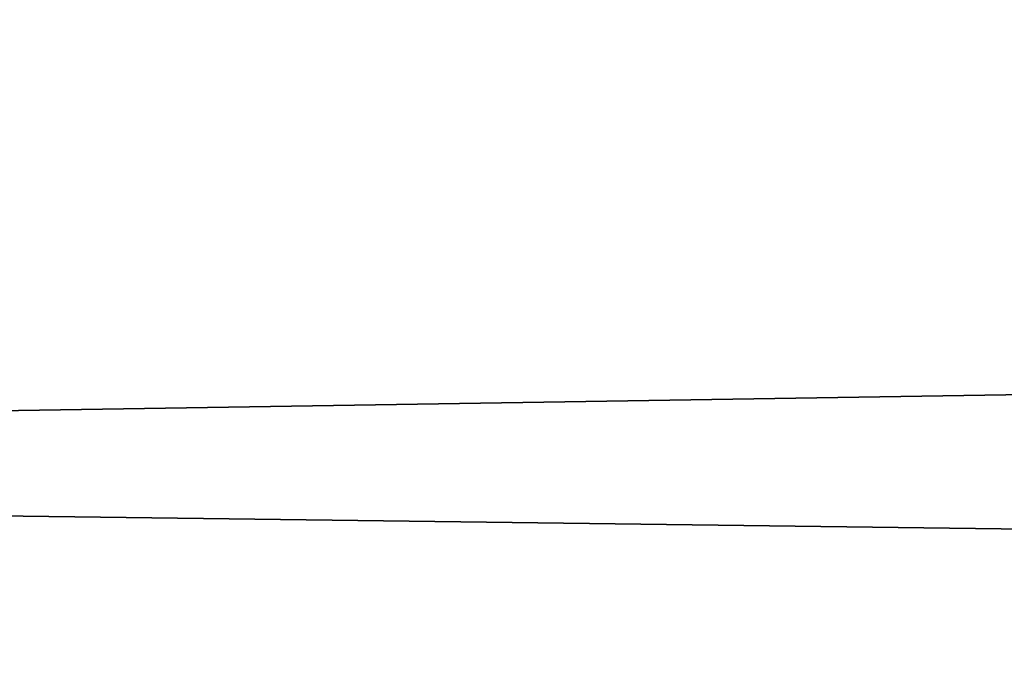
# Model space of a CAD drawing. Header units: millimetres. Extents: x -522 to 188, y -54 to 63.
# Tile 578 of 656: x -3.83246 to -3.82951, y -36.79808 to -36.79617. Entities that reach past the tile are written whole.
import ezdxf

# ---------------------------------------------------------------- set-up
doc = ezdxf.new("R2010")
doc.units = ezdxf.units.MM
doc.header["$LTSCALE"] = 65.185185
for name, color, linetype in [('1', 7, 'CONTINUOUS'), ('2', 7, 'CONTINUOUS'), ('8', 7, 'CONTINUOUS'), ('9', 7, 'CONTINUOUS')]:
    doc.layers.add(name, color=color, linetype=linetype)

msp = doc.modelspace()

# ---------------------------------------------------------------- linework, layer by layer
at = {"layer": '1', "color": 7, "linetype": 'CONTINUOUS'}
for points in [[(-4.178775, -36.8, -12.3100676), (-3.3646476, 23, -12.5570357), (-3.3647088, -36.8, -12.5570172), (-4.178775, -36.8, -12.3100676)], [(-4.178713, 23, -12.3100917), (-3.3646476, 23, -12.5570357), (-4.178775, -36.8, -12.3100676), (-4.178713, 23, -12.3100917)]]:
    msp.add_3dface(points, dxfattribs=at)
at = {"layer": '2', "color": 7, "linetype": 'CONTINUOUS'}
for points in [[(-3.3647088, -36.8, 12.5570172), (-4.178713, 23, 12.3100917), (-4.178775, -36.8, 12.3100676), (-3.3647088, -36.8, 12.5570172)], [(-3.3646476, 23, 12.5570357), (-4.178713, 23, 12.3100917), (-3.3647088, -36.8, 12.5570172), (-3.3646476, 23, 12.5570357)]]:
    msp.add_3dface(points, dxfattribs=at)
at = {"layer": '8', "color": 3, "linetype": 'CONTINUOUS'}
for points in [[(-3.5424354, -36.7927089, -10.4356782), (-3.998883, -36.8, -10.1399671), (-4.2173768, -36.7927089, -10.1816483), (-3.5424354, -36.7927089, -10.4356782)], [(-3.6503799, -36.8, -10.2705676), (-3.998883, -36.8, -10.1399671), (-3.5424354, -36.7927089, -10.4356782), (-3.6503799, -36.8, -10.2705676)]]:
    msp.add_3dface(points, dxfattribs=at)
at = {"layer": '9', "color": 3, "linetype": 'CONTINUOUS'}
for points in [[(-3.9988822, -36.8, 10.1399675), (-3.650379, -36.8, 10.2705679), (-4.2173768, -36.7927089, 10.1816483), (-3.9988822, -36.8, 10.1399675)], [(-4.2173768, -36.7927089, 10.1816483), (-3.650379, -36.8, 10.2705679), (-3.5424354, -36.7927089, 10.4356782), (-4.2173768, -36.7927089, 10.1816483)]]:
    msp.add_3dface(points, dxfattribs=at)

doc.saveas('drawing.dxf')
